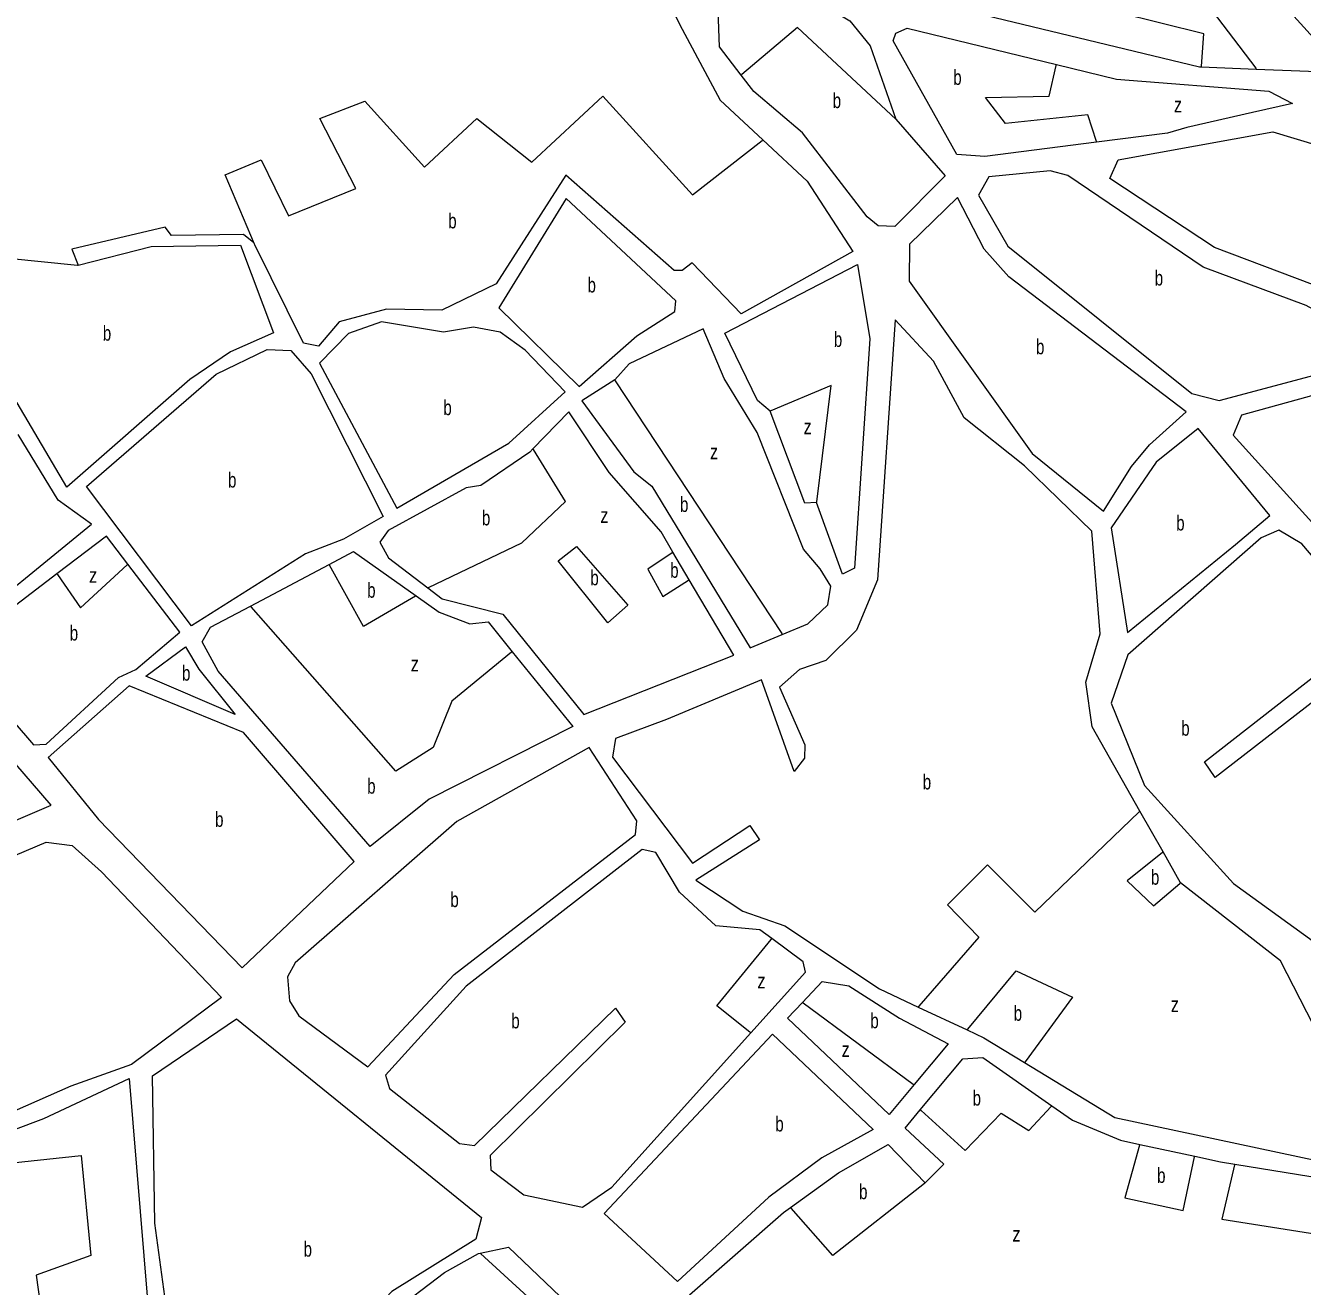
# Model space of a CAD drawing. Extents: x 639657 to 671642, y 222838 to 252123.
# Drawn here: x 645283 to 646133, y 236731 to 237569 of the extents above; entities that cross this region are included whole.
import ezdxf

# ---------------------------------------------------------------- set-up
doc = ezdxf.new("R2010")
doc.units = 0
doc.header["$LTSCALE"] = 4
doc.layers.add('1', color=7, linetype='Continuous', lineweight=13)
doc.layers.add('21', color=7, linetype='Continuous', lineweight=13)
doc.layers.add('7', color=7, linetype='Continuous')

msp = doc.modelspace()

# ---------------------------------------------------------------- linework, layer by layer
at = {"layer": '1'}
for p, q in [((645386.05, 237165.98), (645351.453, 237211.197)), ((645790.215, 236909.329), (645800.132, 236919.882)), ((645790.215, 236909.329), (645857.789, 236845.429)), ((645780.166, 236898.635), (645847.019, 236835.416)), ((645868.314, 236836.35), (645878.409, 236848.454))]:
    msp.add_line(p, q, dxfattribs=at)
for points in [[(644982.94, 237851.8), (645021.84, 237821.56), (645087.72, 237758.98), (645112.5, 237724.67), (645130.19, 237694.2), (645199.48, 237642.8), (645274.75, 237607.74), (645319.25, 237595.17), (645348.47, 237593.09), (645375.33, 237587.99), (645398.73, 237595.35), (645468.78, 237587.78), (645521.59, 237603.58), (645589.44, 237618.56), (645641.17, 237641.02), (645665.88, 237638.28), (645680.3, 237626.71), (645705.5, 237596.05), (645719.96, 237566.87), (645745.42, 237519.66), (645773.678, 237493.313)], [(646101.876, 237540.425), (646154.05, 237538.42), (646155.54, 237544.01), (646038.62, 237672.86), (646019.69, 237684.42), (645857.17, 237738.84), (645853.33, 237730.45), (645854.86, 237715.64), (645880.767, 237690.235)], [(645516.27, 237660.052), (645517.52, 237656.26), (645553.44, 237633.56), (645563.97, 237635.09), (645581.81, 237628.69), (645621.07, 237650.47), (645643.41, 237652.45), (645678.22, 237646.08), (645702.35, 237616.7), (645727.03, 237624.71), (645796.24, 237606.81), (645841.585, 237595.816), (646064.04, 237541.88)], [(645759.261, 237536.401), (645744.8, 237555.15), (645743.89, 237579.42), (645754.39, 237589.97), (645766.41, 237593.21), (645817.56, 237580.87), (645831.54, 237572.52), (645845.11, 237555.79), (645862.19, 237507.07)], [(645921.32, 237482.28), (645902.63, 237483.53), (645860.36, 237559.26), (645862.07, 237564.21), (645869.58, 237567.66), (645968.937, 237543.361)], [(645968.937, 237543.361), (646008.85, 237533.6), (646110.136, 237525.755), (646125.892, 237517.458), (646099.355, 237511.651), (646055.75, 237501.48), (646042.87, 237497.8), (645995.684, 237491.775), (645921.32, 237482.28)], [(646064.04, 237541.88), (646065.315, 237541.831), (646101.876, 237540.425)], [(645862.19, 237507.07), (645894.92, 237469.33), (645861.49, 237435.75), (645850.32, 237436.15), (645843, 237442.15), (645800.13, 237498.13), (645767.63, 237525.55), (645759.261, 237536.401)], [(645773.678, 237493.313), (645803.11, 237465.87), (645833.51, 237419.11), (645759.28, 237377.69), (645726.76, 237411.56), (645720.11, 237406.39), (645714.74, 237406.38), (645642.63, 237469.8), (645596.39, 237397.73), (645560.13, 237380.03), (645523.39, 237380.81), (645492.04, 237372.36), (645478.12, 237356.21), (645468.23, 237358.13), (645435.859, 237423.549)], [(645435.859, 237423.549), (645435.21, 237424.86), (645428.32, 237430.43), (645380.42, 237429.68), (645376.32, 237435.25), (645314.06, 237420.72), (645318.38, 237409.99)], [(645318.38, 237409.99), (645366.9, 237422.34), (645426.41, 237423.34), (645448.24, 237364.95), (645419.69, 237352.43), (645392.67, 237334.11), (645310.77, 237262.38), (645277.77, 237318.59), (645233.82, 237375.21), (645212.89, 237413.61), (645207.94, 237418.76)], [(645770.23, 237319.98), (645748.44, 237364.83), (645836.62, 237410.56), (645844.89, 237360.96), (645834.7, 237208.64), (645826.76, 237204.54), (645809.47, 237252.19)], [(646024.458, 237047.097), (645992.63, 237103.19), (645988.47, 237132.83), (645998.06, 237164.86), (645992.52, 237233.17), (645947.72, 237276.67), (645907.67, 237308.58), (645887.16, 237346.13), (645861.74, 237373.78), (645849.93, 237200.82)], [(645748.07, 237334.76), (645734.04, 237367.81), (645684.9, 237344.5), (645675.25, 237333.74)], [(645675.25, 237333.74), (645653.37, 237319.73), (645687.84, 237272.54), (645699.89, 237263.12), (645765.22, 237155.64), (645786.617, 237164.542)], [(645786.617, 237164.542), (645803.63, 237171.62), (645816.93, 237184.11), (645818.83, 237196.57), (645811.93, 237208.16), (645800.73, 237221.23), (645769.85, 237298.71), (645748.07, 237334.76)], [(645809.47, 237252.19), (645801.53, 237251.74), (645778.62, 237312.91), (645770.23, 237319.98)], [(645713.938, 237219.187), (645705.98, 237232.63), (645671.52, 237272.08), (645644.58, 237312.62), (645620.803, 237287.944)], [(645156.43, 237257.42), (645149.57, 237251.82), (645180.14, 237219.45), (645227.32, 237159.19), (645233.33, 237161.14), (645327.25, 237237.82), (645305.09, 237253.88), (645278.532, 237297.512)], [(645620.803, 237287.944), (645618.65, 237285.71), (645586.26, 237263.51), (645576.38, 237261.99)], [(645576.38, 237261.99), (645524.46, 237233.52), (645519.1, 237225.78), (645524.71, 237215.48), (645550.944, 237195.496)], [(645351.453, 237211.197), (645337.15, 237229.89), (645304.195, 237204.765)], [(645485.186, 237211.058), (645501.5, 237219.72), (645543.162, 237190.15)], [(645550.944, 237195.496), (645560.43, 237188.27), (645600.84, 237178.05), (645654.69, 237111.36), (645754.49, 237150.68), (645724.763, 237200.899), (645713.938, 237219.187)], [(645551.91, 237055.07), (645512.46, 237023.41), (645411.46, 237140.05), (645400.89, 237159.57), (645406.45, 237169.25), (645432.926, 237183.308), (645485.186, 237211.058)], [(645304.195, 237204.765), (645235.71, 237152.55), (645288.69, 237091.02), (645297.07, 237091.46), (645345.09, 237135.82), (645356.68, 237141.22), (645386.05, 237165.98)], [(645849.93, 237200.82), (645836.05, 237167.27), (645815.69, 237147.24), (645798.08, 237141.18), (645784.79, 237129.55), (645801.65, 237091.14), (645801.46, 237082.33), (645794.6, 237073.29), (645772.75, 237134.25), (645709.64, 237107.89), (645675.73, 237095.35), (645673.83, 237082.88), (645727, 237012.51), (645765.04, 237037.55), (645771.51, 237027.9), (645729.18, 237001.04), (645760.46, 236980.61), (645788.42, 236970.8), (645851.26, 236928.84), (645877.114, 236916.752), (645909.521, 236901.6)], [(645543.162, 237190.15), (645558.52, 237179.25), (645578.94, 237171.56), (645590.97, 237172.87), (645607.072, 237153.047)], [(645607.072, 237153.047), (645647.4, 237103.4), (645551.91, 237055.07)], [(645947.774, 236879.854), (646007.69, 236843.28), (646170, 236808.87), (646174.06, 236816.18), (646166.01, 236853.76), (646118.08, 236947.52), (646051.55, 236999.35), (646039.899, 237019.884), (646024.458, 237047.097)], [(644981.51, 236891.13), (645027.8, 236902.35), (645063.22, 236914.68), (645167.09, 236964.55), (645213.41, 236999.46), (645273.08, 237026.45), (645276.75, 237017.65), (645297.14, 237026.51), (645314.33, 237024.18), (645333.93, 237006.61), (645413.63, 236923.23), (645353.8, 236878.62), (645313.44, 236864.14), (645245.41, 236834.33), (645179.43, 236840.62), (645133.02, 236842.45), (645125.138, 236841.542), (645067.178, 236834.862)], [(645702.59, 237019.51), (645693.56, 237021.42), (645576.48, 236930.7), (645522.69, 236871.5), (645525.51, 236862.7), (645572.01, 236826.07), (645581.89, 236824.81), (645675.78, 236916.11), (645682.24, 236906.67), (645592.44, 236817.96), (645592.89, 236808.5), (645614.85, 236792.01), (645653.76, 236783.73), (645673.28, 236797.09), (645765.658, 236899.64)], [(645779.676, 236962.239), (645771.69, 236968.11), (645742.46, 236970.83), (645718.34, 236993.12), (645702.59, 237019.51)], [(645765.658, 236899.64), (645802.05, 236940.04), (645800.53, 236946.91), (645779.676, 236962.239)], [(645800.132, 236919.882), (645813.24, 236933.83), (645830.87, 236930.87), (645864.65, 236909.46), (645896.92, 236892.35), (645874.264, 236865.184), (645857.789, 236845.429)], [(645717.05, 236734.25), (645668.17, 236779.46), (645780.166, 236898.635)], [(645909.521, 236901.6), (645920.75, 236896.35), (645947.774, 236879.854)], [(645878.409, 236848.454), (645906.62, 236882.28), (645919.93, 236883.17), (645965.892, 236851.146)], [(645118.258, 236831.612), (645132.61, 236833.42), (645254.02, 236827.26), (645295.45, 236842.61), (645352.3, 236869.17)], [(645352.3, 236869.17), (645364.42, 236721.82), (645296.368, 236696.643)], [(645965.892, 236851.146), (645979.55, 236841.63), (646011.6, 236828.17), (646024.394, 236825.429), (646060.926, 236817.604)], [(645847.019, 236835.416), (645812.89, 236816.54), (645777.71, 236790.46), (645717.05, 236734.25)], [(645868.314, 236836.35), (645894.119, 236812.256), (645881.68, 236799.811), (645857.053, 236825.435)], [(645792.179, 236783.59), (645824.08, 236806.47), (645857.053, 236825.435)], [(646060.926, 236817.604), (646078.03, 236813.94), (646087.563, 236812.381)], [(646087.563, 236812.381), (646179.05, 236797.42), (646200.24, 236744.62), (646225.25, 236709.45), (646228.505, 236705.977)], [(645798.76, 236661.11), (645725.02, 236725.46), (645787.41, 236780.17), (645792.179, 236783.59)], [(645735.085, 236478.435), (645731.64, 236481.65), (645696.18, 236485), (645683.7, 236494.21), (645624.26, 236548.42), (645589.8, 236585.29), (645544.08, 236651.14), (645507.25, 236687.79), (645525.88, 236712.75), (645561.91, 236740.33), (645584.65, 236752.85), (645585.807, 236753.101)], [(645585.807, 236753.101), (645604.62, 236757.19), (645668.37, 236696.11), (645666.87, 236693.75), (645757.14, 236624.7), (645783.6, 236611.73), (645814.58, 236557.78), (645903.92, 236436.82), (646060.129, 236204.425)]]:
    msp.add_lwpolyline(points, dxfattribs=at)
for points in [[(646009.94, 237480.05), (646112.81, 237498.77), (646173.24, 237480.44), (646210.46, 237460.12), (646284.96, 237398), (646268.28, 237366.38), (646245.97, 237350.21), (646223.85, 237349.08), (646202.77, 237356.98), (646161.01, 237388.89), (646074.12, 237421.77), (646004.39, 237467.58)], [(645924.02, 237468.67), (645917.18, 237456.63), (645936.6, 237422.73), (646059.11, 237324.63), (646077.17, 237320.16), (646177.87, 237346.83), (646180.21, 237358.43), (646135.02, 237383.25), (646066.63, 237408.65), (645976.45, 237469.66), (645964.84, 237472.85)], [(645920.92, 237420.76), (645903.22, 237455.09), (645871.28, 237424.08), (645870.91, 237399.37), (645952.85, 237284.85), (646000.22, 237246.5), (646018.84, 237276.2), (646030.83, 237290.62), (646055.27, 237312.59), (645937.3, 237402.32)], [(645642.98, 237454.39), (645598.03, 237381.69), (645651.63, 237329.39), (645690.01, 237362.98), (645715.11, 237379.15), (645715.95, 237386.24)], [(645604.67, 237291.69), (645642.19, 237325.72), (645615.71, 237353.58), (645598.92, 237365.58), (645581.3, 237368.76), (645561.33, 237365.5), (645520.07, 237372.28), (645498.18, 237364.5), (645478.89, 237344.91), (645530.23, 237248.36)], [(645469.5, 237218.15), (645393.78, 237170.3), (645323.97, 237262.94), (645410.17, 237337.67), (645444.07, 237354.07), (645459.75, 237353.24), (645473.32, 237337.81), (645521.22, 237242.97), (645494.83, 237227.87)], [(646177.26, 237333.72), (646092.02, 237310.31), (646086.47, 237296.98), (646201.53, 237169.86), (646303.36, 237259.9), (646223.91, 237323.73), (646201.54, 237332.49)], [(646016.32, 237165.77), (646087.94, 237224.37), (646110.949, 237243.649), (646063.25, 237301.44), (646035.37, 237279.03), (646005.4, 237235.35)], [(646139.74, 236960.47), (646147.26, 236961.56), (646235.87, 237098.62), (646234.99, 237106.35), (646189.31, 237158.23), (646074.58, 237069.44), (646067.46, 237079.74), (646180.47, 237168.09), (646132.2, 237224.69), (646116.92, 237233.89), (646105.12, 237228.71), (646016.36, 237150.94), (646005.27, 237118.91), (646027.54, 237064.18), (646086.79, 236999.01)], [(645066.67, 237170.76), (645017.55, 237138.21), (645152.04, 236966.87), (645201.59, 237003.08), (645239.13, 237024.87), (645300.52, 237051), (645239.54, 237121.54), (645189.79, 237165.46), (645151.55, 237165.8), (645104.3, 237158.82), (645081.95, 237160.7)], [(645363.35, 237136.72), (645389.72, 237156.32), (645398.56, 237141.52), (645422.69, 237111.29)], [(645428.3, 237099.27), (645352.19, 237130.25), (645298.38, 237082.66), (645331.98, 237041.49), (645427.35, 236942.88), (645501.95, 237013.5)], [(645462.78, 236946.12), (645457.64, 236936.87), (645458.97, 236920.98), (645465.23, 236910.89), (645511.08, 236877.06), (645568.51, 236938.42), (645689.02, 237031.5), (645689.86, 237040.53), (645658.16, 237089.43), (645570.19, 237040.03)], [(645423.77, 236908.86), (645586.53, 236776.91), (645582.91, 236762.51), (645526.92, 236727.58), (645496.7, 236695.5), (645473.58, 236662.58), (645432.86, 236623.17), (645394.04, 236592.78), (645369.32, 236773.18), (645367.78, 236871.14)]]:
    msp.add_lwpolyline(points, close=True, dxfattribs=at)
at = {"layer": '21'}
for points in [[(645880.767, 237690.235), (645881.266, 237690.094), (646017.257, 237651.864), (646101.496, 237540.926), (646101.876, 237540.425)], [(646065.315, 237541.831), (646065.353, 237542.331), (646067.014, 237563.92), (646009.793, 237578.024), (646015.598, 237597.106), (645997.354, 237602.914), (645991.549, 237582.172), (645916.914, 237600.425), (645928.201, 237646.464), (645928.324, 237646.965)], [(645862.19, 237507.07), (645796.669, 237568.068), (645759.761, 237536.824), (645759.261, 237536.401)], [(645995.684, 237491.775), (645995.525, 237492.275), (645989.891, 237509.991), (645935.158, 237504.184), (645921.89, 237521.607), (645964.183, 237522.436), (645968.823, 237542.861), (645968.937, 237543.361)], [(645435.859, 237423.549), (645435.649, 237424.042), (645416.03, 237470.169), (645440.079, 237480.124), (645458.323, 237442.79), (645503.104, 237461.042), (645479.055, 237507.503), (645508.909, 237519.119), (645548.714, 237475.147), (645583.544, 237507.503), (645620.032, 237478.465), (645667.301, 237522.437), (645727.009, 237456.894), (645773.178, 237492.923), (645773.678, 237493.313)], [(645207.94, 237418.76), (645208.44, 237418.937), (645233.595, 237427.864), (645243.547, 237407.952), (645271.742, 237414.589), (645317.88, 237410.039), (645318.38, 237409.99)], [(645675.25, 237333.74), (645675.579, 237333.24), (645786.288, 237165.042), (645786.617, 237164.542)], [(645809.47, 237252.19), (645809.532, 237252.69), (645819.059, 237329.955), (645779.12, 237313.121), (645778.62, 237312.91)], [(645550.944, 237195.496), (645551.444, 237195.736), (645613.398, 237225.417), (645642.423, 237252.796), (645621.111, 237287.444), (645620.803, 237287.944)], [(645713.938, 237219.187), (645713.437, 237218.854), (645697.155, 237207.994), (645707.106, 237189.742), (645724.263, 237200.583), (645724.763, 237200.899)], [(645304.195, 237204.765), (645304.543, 237204.265), (645319.834, 237182.275), (645350.953, 237210.74), (645351.453, 237211.197)], [(645543.162, 237190.15), (645542.662, 237189.86), (645508.08, 237169.83), (645485.464, 237210.558), (645485.186, 237211.058)], [(645607.072, 237153.047), (645606.572, 237152.636), (645566.959, 237120.05), (645554.519, 237089.352), (645529.641, 237073.589), (645433.367, 237182.808), (645432.926, 237183.308)], [(646024.458, 237047.097), (646023.958, 237046.615), (645954.656, 236979.849), (645923.144, 237011.376), (645896.607, 236984.827), (645917.339, 236963.255), (645877.546, 236917.252), (645877.114, 236916.752)], [(646039.899, 237019.884), (646039.399, 237019.48), (646016.023, 237000.59), (646033.438, 236983.997), (646051.05, 236998.926), (646051.55, 236999.35)], [(645765.658, 236899.64), (645765.158, 236900.04), (645743.19, 236917.623), (645779.267, 236961.739), (645779.676, 236962.239)], [(645909.521, 236901.6), (645909.937, 236902.1), (645942.217, 236940.854), (645979.535, 236923.431), (645948.138, 236880.354), (645947.774, 236879.854)], [(645800.132, 236919.882), (645800.632, 236919.513), (645873.764, 236865.553), (645874.264, 236865.184)], [(645878.409, 236848.454), (645878.909, 236848), (645908.217, 236821.382), (645932.266, 236846.272), (645950.51, 236834.657), (645965.426, 236850.646), (645965.892, 236851.146)], [(645111.279, 236769.941), (645147.767, 236779.897), (645159.377, 236748.37), (645179.28, 236753.348), (645164.353, 236801.469), (645320.257, 236818.062), (645326.891, 236751.689), (645290.403, 236738.414), (645296.297, 236697.143), (645296.368, 236696.643)], [(646024.394, 236825.429), (646024.253, 236824.929), (646014.364, 236789.855), (646053.341, 236781.558), (646060.821, 236817.104), (646060.926, 236817.604)], [(646087.563, 236812.381), (646087.447, 236811.881), (646079.048, 236775.75), (646142.074, 236765.794), (646194.318, 236686.976), (646228.005, 236705.699), (646228.505, 236705.977)], [(645881.68, 236799.811), (645881.18, 236799.419), (645820.313, 236751.69), (645792.62, 236783.09), (645792.179, 236783.59)], [(645585.807, 236753.101), (645586.044, 236752.884), (645756.344, 236596.971), (645782.453, 236567.777), (645735.35, 236478.935), (645735.085, 236478.435)]]:
    msp.add_lwpolyline(points, dxfattribs=at)
msp.add_lwpolyline([(645637.557, 237213.44), (645649.886, 237222.928), (645683.887, 237183.934), (645670.618, 237172.319)], close=True, dxfattribs=at)

# ---------------------------------------------------------------- texts
at = {"layer": '7'}
for s, width, p in [('b', 0.75, (645900.329, 237529.903)), ('b', 0.75, (645820.172, 237514.48)), ('z', 0.8, (646047.111, 237511.651)), ('b', 0.75, (645564.471, 237434.493)), ('b', 0.75, (646034.341, 237396.505)), ('b', 0.75, (645657.118, 237391.89)), ('b', 0.75, (645334.767, 237359.832)), ('b', 0.75, (645820.924, 237355.671)), ('b', 0.75, (645955.353, 237350.795)), ('b', 0.75, (645561.247, 237310.32)), ('z', 0.8, (645800.815, 237297.598)), ('z', 0.8, (645738.619, 237281.004)), ('b', 0.75, (645418.027, 237262.185)), ('b', 0.75, (645718.615, 237245.962)), ('b', 0.75, (645586.861, 237237.033)), ('z', 0.8, (645665.643, 237238.692)), ('b', 0.75, (646048.599, 237233.605)), ('b', 0.75, (645712.082, 237202.187)), ('z', 0.8, (645325.639, 237198.868)), ('b', 0.75, (645659.008, 237197.209)), ('b', 0.75, (645510.568, 237188.912)), ('b', 0.75, (645312.787, 237160.455)), ('b', 0.75, (645387.435, 237133.805)), ('z', 0.8, (645539.592, 237139.962)), ('b', 0.75, (646051.94, 237097.18)), ('b', 0.75, (645510.568, 237058.655)), ('b', 0.75, (645880.067, 237061.457)), ('b', 0.75, (645409.444, 237036.565)), ('b', 0.75, (646031.779, 236998.101)), ('b', 0.75, (645565.893, 236983.245)), ('z', 0.8, (645770.132, 236929.226)), ('z', 0.8, (646045.048, 236913.475)), ('b', 0.75, (645606.393, 236902.575)), ('b', 0.75, (645845.191, 236902.69)), ('b', 0.75, (645940.558, 236907.668)), ('z', 0.8, (645826.118, 236883.607)), ('b', 0.75, (645913.192, 236851.25)), ('b', 0.75, (645781.996, 236834.04)), ('b', 0.75, (646035.926, 236799.811)), ('b', 0.75, (645837.728, 236789.026)), ('z', 0.8, (645939.729, 236760.816)), ('b', 0.75, (645468.278, 236750.82))]:
    msp.add_text(s, height=10, dxfattribs=dict(at, width=width)).set_placement(p)

doc.saveas('drawing.dxf')
